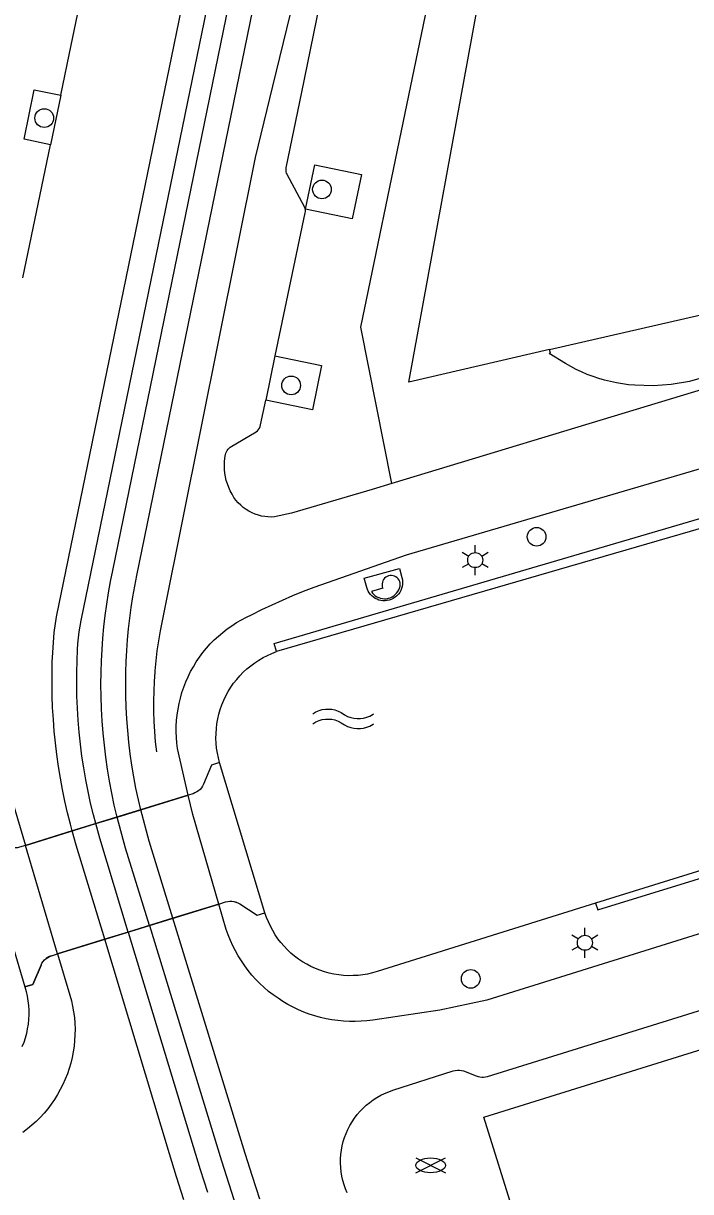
# Model space of a CAD drawing. Extents: x 122462 to 123306, y 485548 to 486417.
# Drawn here: x 122535 to 122575, y 486218.9 to 486288.9 of the extents above; entities that cross this region are included whole.
import ezdxf

# ---------------------------------------------------------------- set-up
doc = ezdxf.new("R2010")
doc.units = 0
for name, color, linetype in [('Level 1', 7, 'Continuous'), ('Level 14', 7, 'Continuous'), ('Level 15', 7, 'Continuous'), ('Level 17', 7, 'Continuous'), ('Level 37', 7, 'Continuous'), ('Level 43', 7, 'Continuous'), ('Level 50', 7, 'Continuous'), ('Level 52', 7, 'Continuous'), ('Level 53', 7, 'Continuous'), ('Level 55', 7, 'Continuous'), ('N-WE-AL-T25', 7, 'Continuous')]:
    doc.layers.add(name, color=color, linetype=linetype)

msp = doc.modelspace()

# ---------------------------------------------------------------- linework, layer by layer
at = {"layer": 'Level 1'}
for points in [[(122566.553, 486269.322), (122558.125, 486267.38), (122560.961, 486282.861), (122569.869, 486331.482), (122575.278, 486324.101)], [(122575.983, 486267.707), (122574.932, 486267.404), (122573.843, 486267.23), (122572.752, 486267.145), (122571.655, 486267.187), (122571.291, 486267.219), (122570.928, 486267.265), (122570.567, 486267.326), (122570.209, 486267.401), (122569.854, 486267.489), (122569.503, 486267.592), (122569.157, 486267.708), (122568.815, 486267.838), (122568.478, 486267.981), (122568.148, 486268.138), (122567.823, 486268.307), (122567.506, 486268.489), (122566.535, 486269.084), (122566.618, 486269.109), (122566.553, 486269.322)], [(122568.185, 486205.52), (122562.62, 486223.35), (122611.459, 486238.559), (122612.185, 486236.237)]]:
    msp.add_lwpolyline(points, dxfattribs=at)
at = {"layer": 'Level 14'}
for p, q in [((122544.915, 486242.641), (122537.966, 486240.498)), ((122537.966, 486240.498), (122535.166, 486239.635)), ((122535.166, 486239.635), (122534.803, 486239.523)), ((122546.745, 486236.117), (122547.154, 486236.243)), ((122547.829, 486236.21), (122547.77, 486236.234)), ((122542.584, 486234.834), (122546.745, 486236.117)), ((122537.09, 486233.14), (122542.584, 486234.834)), ((122536.492, 486232.924), (122536.393, 486232.854)), ((122536.603, 486232.982), (122536.496, 486232.926)), ((122536.719, 486233.026), (122536.603, 486232.982)), ((122536.719, 486233.026), (122537.09, 486233.14))]:
    msp.add_line(p, q, dxfattribs=at)
for points in [[(122548.208, 486250), (122548.212, 486250.004), (122548.429, 486250.204), (122548.655, 486250.391), (122548.892, 486250.566), (122549.137, 486250.727), (122549.391, 486250.875), (122549.653, 486251.009), (122549.921, 486251.129), (122550.196, 486251.234)], [(122546.791, 486244.591), (122546.716, 486244.875), (122546.656, 486245.163), (122546.612, 486245.454), (122546.584, 486245.747), (122546.572, 486246.04), (122546.576, 486246.334), (122546.596, 486246.628), (122546.631, 486246.919), (122546.682, 486247.209), (122546.749, 486247.495), (122546.832, 486247.777), (122546.929, 486248.055), (122547.042, 486248.326), (122547.169, 486248.592), (122547.31, 486248.85), (122547.465, 486249.099), (122547.633, 486249.34), (122547.814, 486249.572), (122548.007, 486249.794), (122548.208, 486250)], [(122546.791, 486244.591), (122546.314, 486244.444), (122545.824, 486243.292), (122545.768, 486243.181), (122545.699, 486243.078), (122545.618, 486242.984), (122545.526, 486242.901), (122545.424, 486242.83), (122545.314, 486242.772), (122545.198, 486242.728), (122544.915, 486242.641)], [(122547.154, 486236.243), (122547.276, 486236.272), (122547.4, 486236.286), (122547.525, 486236.284), (122547.649, 486236.267), (122547.77, 486236.234)], [(122547.829, 486236.21), (122547.886, 486236.187), (122547.995, 486236.125), (122549.032, 486235.45), (122549.509, 486235.597)], [(122569.314, 486236.167), (122556.221, 486232.072), (122555.942, 486231.993), (122555.658, 486231.93), (122555.372, 486231.882), (122555.083, 486231.849), (122554.794, 486231.832), (122554.503, 486231.831), (122554.213, 486231.846), (122553.924, 486231.876), (122553.638, 486231.922), (122553.354, 486231.983), (122553.074, 486232.06), (122552.798, 486232.151), (122552.528, 486232.258), (122552.264, 486232.378), (122552.007, 486232.513), (122551.758, 486232.662), (122551.517, 486232.824), (122551.285, 486232.999), (122551.063, 486233.186), (122550.852, 486233.385), (122550.651, 486233.595), (122550.462, 486233.816), (122550.286, 486234.046), (122550.122, 486234.286), (122549.971, 486234.534), (122549.834, 486234.79), (122549.711, 486235.053), (122549.603, 486235.322), (122549.509, 486235.597)], [(122536.095, 486232.466), (122536.151, 486232.576), (122536.22, 486232.679), (122536.301, 486232.772), (122536.393, 486232.854)], [(122536.492, 486232.924), (122536.494, 486232.925), (122536.496, 486232.926)], [(122536.095, 486232.466), (122535.598, 486231.309), (122535.121, 486231.161)], [(122535.121, 486231.161), (122535.198, 486230.889), (122535.259, 486230.613), (122535.307, 486230.334), (122535.339, 486230.053), (122535.356, 486229.771), (122535.358, 486229.488), (122535.345, 486229.205), (122535.317, 486228.924), (122535.274, 486228.644), (122535.216, 486228.367), (122535.143, 486228.094), (122535.056, 486227.825), (122534.955, 486227.561)]]:
    msp.add_lwpolyline(points, dxfattribs=at)
at = {"layer": 'Level 15'}
msp.add_line((122613.551, 486250), (122569.314, 486236.167), dxfattribs=at)
for points in [[(122550.196, 486251.234), (122550.057, 486251.714), (122621.32, 486272.63), (122621.725, 486271.283), (122622.834, 486271.63)], [(122622.982, 486271.151), (122621.848, 486270.798), (122621.764, 486270.784), (122621.68, 486270.784), (122621.596, 486270.799), (122621.516, 486270.827), (122621.442, 486270.869), (122621.377, 486270.922), (122621.321, 486270.986), (122621.277, 486271.059), (122621.246, 486271.138), (122620.984, 486272.01), (122574.983, 486258.42), (122550.196, 486251.234)], [(122569.314, 486236.167), (122569.438, 486235.769), (122587.022, 486241.181), (122608.75, 486247.975), (122615.226, 486250)]]:
    msp.add_lwpolyline(points, dxfattribs=at)
at = {"layer": 'Level 17'}
for p, q in [((122537.275, 486284.551), (122536.658, 486281.588)), ((122534.996, 486273.611), (122536.658, 486281.588)), ((122550.108, 486268.942), (122549.555, 486266.299)), ((122542.071, 486241.764), (122544.915, 486242.641)), ((122540.655, 486241.327), (122542.071, 486241.764)), ((122539.382, 486240.935), (122540.655, 486241.327)), ((122535.166, 486239.635), (122539.382, 486240.935)), ((122537.09, 486233.14), (122535.166, 486239.635)), ((122546.745, 486236.117), (122543.998, 486235.27)), ((122543.998, 486235.27), (122541.323, 486234.445)), ((122541.323, 486234.445), (122539.908, 486234.009)), ((122539.908, 486234.009), (122537.09, 486233.14))]:
    msp.add_line(p, q, dxfattribs=at)
for points in [[(122557.112, 486261.311), (122555.258, 486270.655), (122557.913, 486283.48), (122564.031, 486313.025), (122567.907, 486331.822), (122572.924, 486356.15), (122577.242, 486357.411)], [(122555.638, 486303.976), (122551.694, 486284.742), (122550.763, 486280.201), (122550.752, 486280.123), (122550.751, 486280.045), (122550.761, 486279.967), (122550.781, 486279.891), (122550.811, 486279.819), (122551.853, 486277.893), (122551.882, 486277.82), (122551.902, 486277.745), (122551.911, 486277.667), (122551.91, 486277.588), (122551.899, 486277.511), (122550.108, 486268.942)], [(122537.275, 486284.551), (122537.898, 486287.543), (122540.073, 486297.984)], [(122542.925, 486250), (122542.93, 486250.08), (122542.987, 486250.683), (122543.058, 486251.285), (122543.145, 486251.885), (122543.246, 486252.483), (122543.363, 486253.078), (122543.494, 486253.67), (122548.947, 486280.821), (122549.986, 486285.089), (122552.72, 486296.32)], [(122536.658, 486281.588), (122535.077, 486281.918), (122535.693, 486284.879), (122537.275, 486284.551)], [(122554.737, 486277.153), (122551.945, 486277.736), (122552.491, 486280.381), (122555.289, 486279.796), (122554.737, 486277.153)], [(122545.037, 486250), (122545.055, 486250.036), (122545.22, 486250.333), (122545.397, 486250.623), (122545.587, 486250.904), (122545.79, 486251.176), (122546.005, 486251.439), (122546.232, 486251.692), (122546.469, 486251.934), (122546.718, 486252.165), (122546.976, 486252.385), (122547.245, 486252.594), (122547.522, 486252.789), (122547.808, 486252.972), (122548.102, 486253.143), (122548.403, 486253.299), (122548.711, 486253.442), (122549.32, 486253.748), (122549.936, 486254.041), (122550.557, 486254.322), (122551.184, 486254.591), (122551.816, 486254.847), (122552.453, 486255.09), (122557.976, 486257.034), (122621.577, 486275.701)], [(122588.374, 486274.34), (122589.263, 486271.445), (122589.271, 486271.373), (122589.267, 486271.301), (122589.251, 486271.231), (122589.224, 486271.164), (122589.185, 486271.103), (122589.136, 486271.05), (122589.08, 486271.005), (122589.016, 486270.971), (122557.112, 486261.311)], [(122550.108, 486268.942), (122552.898, 486268.36), (122552.346, 486265.717), (122549.555, 486266.299)], [(122557.112, 486261.311), (122555.921, 486260.95), (122551.096, 486259.523), (122550.074, 486259.3), (122549.881, 486259.292), (122549.688, 486259.299), (122549.496, 486259.319), (122549.305, 486259.353), (122549.118, 486259.401), (122548.923, 486259.466), (122548.733, 486259.546), (122548.55, 486259.641), (122548.375, 486259.749), (122548.209, 486259.87), (122548.053, 486260.004), (122547.907, 486260.15), (122547.773, 486260.306), (122547.652, 486260.472), (122547.534, 486260.662), (122547.429, 486260.859), (122547.337, 486261.063), (122547.259, 486261.273), (122547.194, 486261.487), (122547.143, 486261.705), (122547.107, 486261.925), (122547.085, 486262.148), (122547.078, 486262.371), (122547.086, 486262.595), (122547.108, 486262.817), (122547.144, 486263.038), (122547.166, 486263.124), (122547.2, 486263.207), (122547.243, 486263.285), (122547.295, 486263.357), (122547.356, 486263.422), (122547.425, 486263.479), (122548.985, 486264.399), (122549.061, 486264.463), (122549.126, 486264.538), (122549.179, 486264.622), (122549.219, 486264.713), (122549.244, 486264.809), (122549.555, 486266.299)], [(122556.7, 486254.279), (122556.578, 486254.281), (122556.457, 486254.297), (122556.338, 486254.325), (122556.223, 486254.367), (122556.114, 486254.422), (122556.011, 486254.488), (122555.917, 486254.566), (122555.831, 486254.653), (122555.756, 486254.749), (122555.692, 486254.854), (122555.64, 486254.964), (122555.601, 486255.08), (122555.448, 486255.635), (122557.56, 486256.222), (122557.713, 486255.667), (122557.741, 486255.538), (122557.752, 486255.406), (122557.748, 486255.274), (122557.728, 486255.143), (122557.693, 486255.016), (122557.642, 486254.894), (122557.577, 486254.779), (122557.498, 486254.672), (122557.408, 486254.576), (122557.306, 486254.491), (122557.195, 486254.42), (122557.076, 486254.362), (122556.951, 486254.319), (122556.822, 486254.291), (122556.7, 486254.279)], [(122543.022, 486245.238), (122542.958, 486245.841), (122542.908, 486246.445), (122542.874, 486247.05), (122542.855, 486247.656), (122542.851, 486248.263), (122542.863, 486248.869), (122542.889, 486249.475), (122542.925, 486250)], [(122544.915, 486242.641), (122544.279, 486245.426), (122544.236, 486245.763), (122544.209, 486246.101), (122544.196, 486246.44), (122544.199, 486246.78), (122544.218, 486247.119), (122544.251, 486247.457), (122544.3, 486247.793), (122544.364, 486248.126), (122544.443, 486248.456), (122544.537, 486248.783), (122544.645, 486249.105), (122544.768, 486249.421), (122544.905, 486249.732), (122545.037, 486250)], [(122546.745, 486236.117), (122547.154, 486236.243), (122547.276, 486236.272), (122547.4, 486236.286), (122547.525, 486236.284), (122547.649, 486236.267), (122547.77, 486236.234), (122547.886, 486236.187), (122547.995, 486236.125), (122549.032, 486235.45), (122549.509, 486235.597), (122546.791, 486244.591), (122546.314, 486244.444), (122545.824, 486243.292), (122545.768, 486243.181), (122545.699, 486243.078), (122545.618, 486242.984), (122545.525, 486242.901), (122545.424, 486242.83), (122545.314, 486242.772), (122545.198, 486242.728), (122544.915, 486242.641)], [(122534.051, 486243.401), (122535.166, 486239.635)], [(122546.745, 486236.117), (122545.181, 486241.481), (122544.915, 486242.641)], [(122554.438, 486218.823), (122554.337, 486219.064), (122554.249, 486219.311), (122554.177, 486219.563), (122554.119, 486219.818), (122554.076, 486220.077), (122554.048, 486220.337), (122554.035, 486220.599), (122554.038, 486220.861), (122554.056, 486221.122), (122554.089, 486221.382), (122554.137, 486221.639), (122554.2, 486221.893), (122554.278, 486222.143), (122554.37, 486222.388), (122554.476, 486222.628), (122554.596, 486222.861), (122554.729, 486223.086), (122554.875, 486223.303), (122555.034, 486223.512), (122555.204, 486223.711), (122555.386, 486223.899), (122555.578, 486224.077), (122555.781, 486224.243), (122555.993, 486224.397), (122556.213, 486224.539), (122556.441, 486224.667), (122556.676, 486224.782), (122556.918, 486224.883), (122557.165, 486224.97), (122560.786, 486226.127), (122560.907, 486226.158), (122561.032, 486226.173), (122561.157, 486226.173), (122561.281, 486226.157), (122561.402, 486226.125), (122562.165, 486225.824), (122562.272, 486225.788), (122562.383, 486225.765), (122562.495, 486225.755), (122562.608, 486225.757), (122562.72, 486225.772), (122562.83, 486225.799), (122610.835, 486240.728)], [(122535.166, 486239.635), (122534.803, 486239.523), (122534.681, 486239.494), (122534.556, 486239.48), (122534.431, 486239.481), (122534.307, 486239.499), (122534.186, 486239.532), (122534.07, 486239.58), (122533.961, 486239.642), (122532.928, 486240.318), (122532.451, 486240.171), (122535.121, 486231.161), (122535.598, 486231.309), (122536.095, 486232.466), (122536.151, 486232.576), (122536.22, 486232.679), (122536.301, 486232.772), (122536.393, 486232.854), (122536.494, 486232.925), (122536.603, 486232.982), (122536.719, 486233.026), (122537.09, 486233.14)], [(122577.951, 486235.091), (122562.791, 486230.361), (122559.981, 486229.761), (122555.962, 486229.169), (122555.614, 486229.126), (122555.265, 486229.097), (122554.915, 486229.085), (122554.565, 486229.087), (122554.215, 486229.105), (122553.866, 486229.138), (122553.519, 486229.186), (122553.174, 486229.25), (122552.833, 486229.328), (122552.495, 486229.422), (122552.162, 486229.53), (122551.834, 486229.653), (122551.511, 486229.789), (122551.195, 486229.94), (122550.886, 486230.105), (122550.584, 486230.283), (122550.29, 486230.474), (122550.005, 486230.677), (122549.729, 486230.893), (122549.463, 486231.121), (122549.207, 486231.36), (122548.962, 486231.611), (122548.728, 486231.871), (122548.505, 486232.142), (122548.295, 486232.422), (122548.097, 486232.711), (122547.912, 486233.009), (122547.74, 486233.314), (122547.582, 486233.627), (122547.437, 486233.946), (122547.307, 486234.271), (122547.191, 486234.602), (122546.745, 486236.117)], [(122537.09, 486233.14), (122537.823, 486230.665), (122537.913, 486230.334), (122537.988, 486229.999), (122538.047, 486229.661), (122538.091, 486229.32), (122538.119, 486228.978), (122538.131, 486228.636), (122538.128, 486228.292), (122538.109, 486227.95), (122538.075, 486227.608), (122538.025, 486227.269), (122537.959, 486226.932), (122537.878, 486226.598), (122537.782, 486226.269), (122537.671, 486225.944), (122537.545, 486225.625), (122537.405, 486225.312), (122537.25, 486225.005), (122537.082, 486224.706), (122536.9, 486224.415), (122536.705, 486224.133), (122536.497, 486223.86), (122536.277, 486223.596), (122536.046, 486223.343), (122535.802, 486223.101), (122535.548, 486222.87), (122535.284, 486222.651), (122535.01, 486222.445)]]:
    msp.add_lwpolyline(points, dxfattribs=at)
at = {"layer": 'Level 37'}
for points in [[(122536.758, 486250), (122536.772, 486250.596), (122536.797, 486251.192), (122536.834, 486251.788), (122536.882, 486252.382), (122537.028, 486253.319), (122555.873, 486344.927)], [(122538.237, 486250), (122538.288, 486251.359), (122538.307, 486251.711), (122538.337, 486252.062), (122538.379, 486252.412), (122538.432, 486252.761), (122538.497, 486253.107), (122557.323, 486344.629)], [(122539.695, 486250), (122539.716, 486250.682), (122539.752, 486251.364), (122539.801, 486252.046), (122539.864, 486252.726), (122539.942, 486253.405), (122540.033, 486254.082), (122540.137, 486254.757), (122540.256, 486255.43), (122540.388, 486256.1), (122558.662, 486345.182)], [(122541.176, 486250), (122541.197, 486250.649), (122541.231, 486251.297), (122541.278, 486251.945), (122541.339, 486252.591), (122541.412, 486253.236), (122541.498, 486253.879), (122541.598, 486254.521), (122541.711, 486255.16), (122541.836, 486255.797), (122560.112, 486344.884)], [(122537.966, 486240.498), (122537.851, 486240.905), (122537.68, 486241.591), (122537.524, 486242.28), (122537.381, 486242.972), (122537.253, 486243.667), (122537.14, 486244.365), (122537.041, 486245.065), (122536.957, 486245.767), (122536.887, 486246.47), (122536.832, 486247.175), (122536.791, 486247.88), (122536.766, 486248.587), (122536.755, 486249.293), (122536.758, 486250)], [(122539.382, 486240.935), (122539.238, 486241.455), (122539.068, 486242.154), (122538.914, 486242.856), (122538.776, 486243.561), (122538.653, 486244.27), (122538.546, 486244.981), (122538.454, 486245.694), (122538.379, 486246.409), (122538.319, 486247.125), (122538.275, 486247.843), (122538.246, 486248.561), (122538.234, 486249.28), (122538.237, 486249.999), (122538.237, 486250)], [(122540.655, 486241.327), (122540.481, 486242.041), (122540.332, 486242.754), (122540.197, 486243.471), (122540.079, 486244.189), (122539.975, 486244.911), (122539.888, 486245.634), (122539.816, 486246.359), (122539.76, 486247.086), (122539.72, 486247.813), (122539.696, 486248.542), (122539.687, 486249.27), (122539.695, 486249.999), (122539.695, 486250)], [(122542.071, 486241.764), (122541.925, 486242.369), (122541.781, 486243.053), (122541.653, 486243.74), (122541.539, 486244.429), (122541.441, 486245.121), (122541.357, 486245.815), (122541.289, 486246.51), (122541.236, 486247.207), (122541.198, 486247.904), (122541.176, 486248.603), (122541.168, 486249.301), (122541.176, 486250)], [(122543.998, 486235.27), (122542.578, 486239.893), (122542.071, 486241.764)], [(122542.584, 486234.834), (122541.163, 486239.458), (122540.655, 486241.327)], [(122539.908, 486234.009), (122538.206, 486239.641), (122537.966, 486240.498)], [(122541.323, 486234.445), (122539.623, 486240.069), (122539.382, 486240.935)], [(122542.584, 486234.834), (122546.912, 486220.738), (122547.342, 486219.363), (122547.786, 486217.992)], [(122549.192, 486218.455), (122548.753, 486219.812), (122548.327, 486221.173), (122543.998, 486235.27)], [(122541.323, 486234.445), (122545.206, 486221.592), (122545.625, 486220.231), (122546.059, 486218.873)], [(122544.651, 486218.416), (122544.213, 486219.788), (122543.789, 486221.165), (122539.908, 486234.009)]]:
    msp.add_lwpolyline(points, dxfattribs=at)
at = {"layer": 'Level 43'}
msp.add_lwpolyline([(122556.668, 486254.4), (122556.786, 486254.406), (122556.901, 486254.427), (122557.014, 486254.462), (122557.121, 486254.511), (122557.221, 486254.573), (122557.312, 486254.647), (122557.394, 486254.732), (122557.464, 486254.826), (122557.522, 486254.929), (122557.567, 486255.037), (122557.598, 486255.151), (122557.608, 486255.243), (122557.602, 486255.335), (122557.58, 486255.425), (122557.543, 486255.51), (122557.493, 486255.588), (122557.43, 486255.656), (122557.356, 486255.712), (122557.274, 486255.755), (122557.186, 486255.783), (122557.094, 486255.796), (122557.002, 486255.793), (122556.911, 486255.775), (122556.825, 486255.742), (122556.746, 486255.694), (122556.675, 486255.633), (122556.617, 486255.562), (122556.571, 486255.481), (122556.539, 486255.394), (122556.523, 486255.303), (122556.522, 486255.211), (122556.538, 486255.119), (122556.568, 486255.032), (122555.88, 486254.841), (122555.949, 486254.745), (122556.029, 486254.659), (122556.119, 486254.584), (122556.218, 486254.52), (122556.324, 486254.469), (122556.435, 486254.432), (122556.551, 486254.409), (122556.668, 486254.4)], dxfattribs=at)
at = {"layer": 'Level 50'}
for p, q in [((122561.71, 486256.938), (122561.32, 486257.163)), ((122562.1, 486257.163), (122562.1, 486257.613)), ((122562.879, 486257.163), (122562.489, 486256.938)), ((122561.71, 486256.488), (122561.32, 486256.263)), ((122562.879, 486256.263), (122562.489, 486256.488)), ((122562.1, 486255.813), (122562.1, 486256.263)), ((122568.281, 486234.026), (122567.891, 486234.251)), ((122568.671, 486234.251), (122568.671, 486234.701)), ((122569.45, 486234.251), (122569.06, 486234.026)), ((122568.281, 486233.576), (122567.891, 486233.351)), ((122569.45, 486233.351), (122569.06, 486233.576)), ((122568.671, 486232.901), (122568.671, 486233.351))]:
    msp.add_line(p, q, dxfattribs=at)
for centre in [(122562.1, 486256.713), (122568.671, 486233.801)]:
    msp.add_circle(centre, 0.45, dxfattribs=at)
at = {"layer": 'Level 52'}
for p, q in [((122558.543, 486220.028), (122560.324, 486220.918)), ((122558.543, 486220.918), (122560.324, 486220.028))]:
    msp.add_line(p, q, dxfattribs=at)
msp.add_ellipse((122559.433, 486220.471), major_axis=(0.89, 0), ratio=0.5, dxfattribs=at)
at = {"layer": 'Level 53'}
for centre in [(122536.289, 486283.185), (122552.922, 486278.911), (122551.076, 486267.176), (122565.781, 486258.112), (122561.831, 486231.641)]:
    msp.add_circle(centre, 0.56, dxfattribs=at)
at = {"layer": 'Level 55'}
for points in [[(122552.371, 486247.511), (122552.561, 486247.625), (122552.751, 486247.706), (122552.941, 486247.761), (122553.131, 486247.791), (122553.321, 486247.798), (122553.511, 486247.781), (122553.701, 486247.741), (122553.891, 486247.675), (122554.081, 486247.58), (122554.271, 486247.457), (122554.461, 486247.359), (122554.651, 486247.289), (122554.841, 486247.246), (122555.031, 486247.226), (122555.221, 486247.228), (122555.411, 486247.253), (122555.601, 486247.303), (122555.791, 486247.379), (122555.981, 486247.485), (122556.016, 486247.509)], [(122552.371, 486246.911), (122552.561, 486247.025), (122552.751, 486247.106), (122552.941, 486247.161), (122553.131, 486247.191), (122553.321, 486247.198), (122553.511, 486247.181), (122553.701, 486247.141), (122553.891, 486247.075), (122554.081, 486246.98), (122554.271, 486246.857), (122554.461, 486246.759), (122554.651, 486246.689), (122554.841, 486246.646), (122555.031, 486246.626), (122555.221, 486246.628), (122555.411, 486246.653), (122555.601, 486246.703), (122555.791, 486246.779), (122555.981, 486246.885), (122556.016, 486246.909)]]:
    msp.add_lwpolyline(points, dxfattribs=at)
at = {"layer": 'N-WE-AL-T25'}
msp.add_line((122566.553, 486269.322), (122581.598, 486272.789), dxfattribs=at)

doc.saveas('drawing.dxf')
